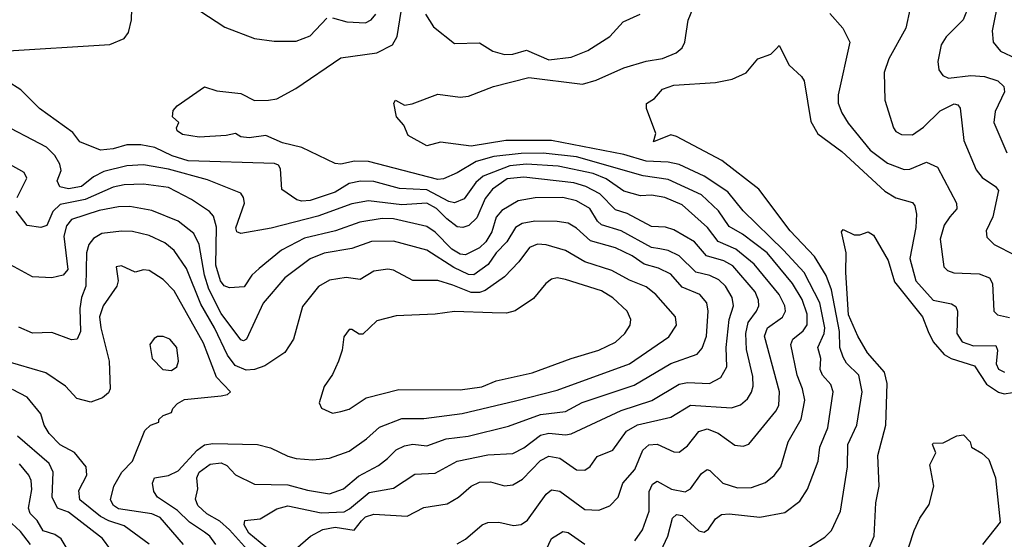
# Model space of a CAD drawing. Extents: x 1308313 to 1441400, y 959662 to 1036319.
# Tile 371 of 656: x 1377249 to 1380796, y 1014943 to 1016816. Entities that reach past the tile are written whole.
import ezdxf

# ---------------------------------------------------------------- set-up
doc = ezdxf.new("R2010")
doc.units = 0

msp = doc.modelspace()

# ---------------------------------------------------------------- linework, layer by layer
at = {"layer": '0CON10XD'}
for points in [[(1377655, 1017007.1), (1377988.1, 1016788.1), (1378095, 1016747.9), (1378165, 1016737.9), (1378245, 1016738.2), (1378295, 1016757.9), (1378355, 1016821.2)], [(1380823.9, 1016995), (1380776.5, 1016895), (1380751.8, 1016775), (1380755.5, 1016735), (1380781.7, 1016701.8), (1380895, 1016648.9)], [(1377187.7, 1016702.3), (1377573.3, 1016726.7), (1377625, 1016748.1), (1377641.1, 1016768.9), (1377651.1, 1016815), (1377653.1, 1016855)], [(1378144.4, 1016525.6), (1378175, 1016530), (1378242.9, 1016567.1), (1378405, 1016677.7), (1378535, 1016696), (1378591.6, 1016725), (1378609.1, 1016755), (1378627.7, 1016875)], [(1379559, 1014901), (1379583.5, 1014955), (1379600.5, 1015019.5), (1379615, 1015033.2), (1379635, 1015028.9), (1379695, 1014974), (1379715, 1014969.1), (1379729.9, 1014980.1), (1379755, 1015016.5), (1379777.1, 1015032.9), (1379805, 1015035.3), (1379915, 1015023.5), (1380005, 1015039.6), (1380059.4, 1015080.6), (1380086.2, 1015123.8), (1380124.7, 1015225), (1380131.2, 1015275), (1380160.3, 1015345), (1380179.7, 1015475), (1380170.9, 1015500.9), (1380140.9, 1015535), (1380132.7, 1015555), (1380134.4, 1015595), (1380123.5, 1015635), (1380147.1, 1015685), (1380149.2, 1015705), (1380131.6, 1015795), (1380074.5, 1015904.5), (1380000.2, 1015985), (1379855, 1016127.1), (1379800.3, 1016195), (1379715, 1016251.6), (1379625, 1016293.9), (1379585, 1016302.5), (1379505, 1016305.5), (1379425, 1016330.4), (1379165, 1016380), (1378999.5, 1016380.5), (1378875, 1016359.5), (1378765, 1016374.6), (1378715, 1016361.4), (1378648.6, 1016398.6), (1378632.5, 1016435), (1378606.7, 1016465), (1378596.7, 1016515), (1378602.5, 1016525), (1378635, 1016507.1), (1378662, 1016512), (1378755, 1016546.8), (1378835, 1016536.1), (1378865, 1016539.6), (1378955.8, 1016574.3), (1379083.2, 1016606.8), (1379276.7, 1016583.3), (1379325, 1016597.6), (1379425, 1016641.8), (1379505, 1016666.2), (1379565, 1016676.2), (1379613.4, 1016696.6), (1379635.3, 1016714.7), (1379645.4, 1016734.6), (1379656.4, 1016813.6), (1379674, 1016855)], [(1380457, 1016857), (1380440.9, 1016785), (1380379.6, 1016675), (1380363.5, 1016625), (1380365.5, 1016525), (1380396.1, 1016426.1), (1380405, 1016412.9), (1380425, 1016401.9), (1380465, 1016401.1), (1380505, 1016428.4), (1380565, 1016486.8), (1380615, 1016512.1), (1380628.7, 1016508.7), (1380636.7, 1016496.7), (1380650.3, 1016380.3), (1380693.9, 1016275), (1380716.5, 1016246.5), (1380764.4, 1016215), (1380775, 1016200), (1380754.8, 1016105.2), (1380730.5, 1016055), (1380732.5, 1016032.5), (1380759.4, 1016005), (1380835, 1015967.3)], [(1380668.2, 1016865), (1380648, 1016815), (1380586.3, 1016753.7), (1380568.2, 1016725), (1380556.5, 1016665), (1380559.4, 1016635), (1380574, 1016614), (1380595, 1016605.4), (1380675, 1016614.3), (1380725, 1016611.1), (1380771.9, 1016595), (1380794.5, 1016575), (1380796.2, 1016555), (1380762.7, 1016485), (1380757.5, 1016445), (1380805, 1016335.6)], [(1378375, 1016822), (1378427.7, 1016807.7), (1378495, 1016804.6), (1378515, 1016815.5), (1378531.5, 1016835)], [(1378710.5, 1016835), (1378739.3, 1016789.3), (1378815, 1016730), (1378905, 1016732.2), (1378952.7, 1016702.7), (1378995, 1016690.3), (1379025, 1016691.3), (1379075, 1016705.4), (1379155, 1016670.7), (1379235, 1016680.3), (1379295.2, 1016704.8), (1379375, 1016754.5), (1379422.6, 1016807.4), (1379484, 1016835)], [(1380167.7, 1016837.7), (1380214.4, 1016785), (1380239.5, 1016735), (1380197.8, 1016545), (1380197.8, 1016515), (1380210.2, 1016480.2), (1380232.8, 1016442.8), (1380312.5, 1016345), (1380375, 1016298.4), (1380435, 1016275.3), (1380455, 1016276.9), (1380515, 1016301.8), (1380554.7, 1016284.7), (1380623.8, 1016155), (1380625, 1016134.2), (1380600, 1016105), (1380579.1, 1016075), (1380565.3, 1016025), (1380577.8, 1015925), (1380591.6, 1015911.6), (1380613.4, 1015903.4), (1380705, 1015899.8), (1380742.1, 1015885), (1380752.7, 1015865), (1380758.5, 1015765), (1380771.8, 1015751.8), (1380815, 1015742.9)], [(1380065, 1014898.5), (1380149.2, 1014950.8), (1380173.3, 1014975), (1380205.9, 1015045), (1380230.5, 1015205), (1380232.4, 1015285), (1380264.8, 1015355), (1380283.3, 1015475), (1380272.3, 1015535), (1380227.9, 1015577.9), (1380215, 1015600), (1380203.5, 1015635), (1380202.1, 1015692.1), (1380172.7, 1015842.7), (1380154.3, 1015894.3), (1380111.9, 1015961.9), (1380024.6, 1016055), (1379911.5, 1016205), (1379778.2, 1016308.2), (1379615, 1016394.5), (1379595, 1016400.8), (1379532.5, 1016375), (1379540, 1016405), (1379506.2, 1016495), (1379506.7, 1016513.3), (1379535, 1016532), (1379564.2, 1016565), (1379605, 1016579.6), (1379755, 1016589.1), (1379815, 1016600.8), (1379865.8, 1016624.2), (1379907.5, 1016675), (1379955, 1016691.2), (1379975, 1016711.2), (1379985, 1016722.5), (1380021.2, 1016651.2), (1380065, 1016611.4), (1380074.5, 1016595), (1380098.7, 1016448.7), (1380124.2, 1016404.2), (1380210.2, 1016340.2), (1380365, 1016198.2), (1380405, 1016174.2), (1380465, 1016156.4), (1380473.8, 1016145), (1380479.7, 1016115), (1380477.1, 1016067.1), (1380455.6, 1015955), (1380476.7, 1015875), (1380540, 1015805), (1380605, 1015791.6), (1380621.7, 1015781.7), (1380627.6, 1015765), (1380624.7, 1015685), (1380644.6, 1015655), (1380685, 1015640.6), (1380765, 1015641.8), (1380771.1, 1015625), (1380767, 1015575), (1380775, 1015556.2), (1380796, 1015546)], [(1378825, 1014926.9), (1378855, 1014943.6), (1378915, 1014995.5), (1378935, 1015003.8), (1378975, 1015005.3), (1379027.1, 1014992.9), (1379055, 1014996.2), (1379077.9, 1015012.1), (1379145, 1015105.4), (1379165, 1015121.3), (1379195, 1015117.2), (1379285, 1015050.8), (1379335, 1015048.7), (1379375, 1015063.8), (1379405, 1015095.6), (1379421.5, 1015145), (1379465, 1015194.6), (1379493.8, 1015265), (1379515, 1015283.6), (1379545, 1015285.7), (1379605, 1015258.2), (1379625, 1015257.7), (1379655, 1015280.4), (1379695, 1015331.8), (1379725, 1015341.1), (1379765, 1015325.3), (1379825, 1015283.1), (1379855, 1015278.8), (1379875, 1015286.7), (1379973.2, 1015405), (1379983.5, 1015425), (1379986.1, 1015475), (1379932.1, 1015675), (1379942.4, 1015705), (1379996.6, 1015743.4), (1380007.6, 1015765), (1380005.7, 1015785), (1379985, 1015825.9), (1379894.9, 1015934.9), (1379828.6, 1015988.6), (1379765, 1016016), (1379727, 1016067), (1379635, 1016148.1), (1379572.5, 1016175), (1379525, 1016183.4), (1379485, 1016180.7), (1379425, 1016197.4), (1379361.7, 1016241.7), (1379315, 1016261.1), (1379188.2, 1016288.2), (1379075, 1016294.7), (1379015, 1016289.3), (1378917.9, 1016252.1), (1378891.6, 1016228.4), (1378849.4, 1016170.6), (1378815, 1016155.7), (1378795, 1016160.4), (1378715, 1016202.6), (1378616.8, 1016206.8), (1378525, 1016232.8), (1378476.2, 1016233.8), (1378435, 1016224.8), (1378385, 1016194.3), (1378295, 1016164.3), (1378265, 1016161.1), (1378246.8, 1016166.8), (1378193.4, 1016203.4), (1378188.1, 1016278.1), (1378180.9, 1016290.9), (1378166.8, 1016296.8), (1377855, 1016306.5), (1377797.8, 1016325), (1377735.7, 1016355), (1377685, 1016364.9), (1377635, 1016364.3), (1377585, 1016350), (1377540, 1016345), (1377465.8, 1016375), (1377439.5, 1016409.5), (1377319.5, 1016495), (1377252.3, 1016562.3), (1377152.5, 1016625)], [(1379465, 1014938.2), (1379492.8, 1014977.2), (1379516.5, 1015045), (1379516.7, 1015115), (1379528.6, 1015141.4), (1379545, 1015153.1), (1379596.5, 1015123.5), (1379646.2, 1015113.8), (1379664.8, 1015125.2), (1379705, 1015180.4), (1379725, 1015194.6), (1379735, 1015191.2), (1379781.5, 1015145), (1379835, 1015128.3), (1379885, 1015130.4), (1379935, 1015147.6), (1379966.2, 1015173.8), (1379990.7, 1015205), (1380017.5, 1015295), (1380064.4, 1015375.6), (1380077.3, 1015445), (1380068.6, 1015485), (1380049.3, 1015535), (1380026.8, 1015645), (1380033.9, 1015665), (1380071.6, 1015695), (1380085, 1015715.8), (1380085.5, 1015755), (1380067, 1015807), (1380032.2, 1015865), (1379941, 1015975), (1379852.5, 1016042.5), (1379805, 1016070), (1379766.4, 1016126.4), (1379704.7, 1016185), (1379585, 1016239.4), (1379495, 1016252.7), (1379255, 1016321.9), (1379135, 1016334.3), (1379055, 1016333.7), (1378957.3, 1016322.7), (1378893.2, 1016305), (1378825, 1016263.8), (1378775, 1016241.9), (1378755, 1016240.2), (1378505, 1016304.2), (1378455, 1016305.2), (1378405, 1016294.6), (1378385, 1016296.9), (1378265.5, 1016355.5), (1378195, 1016371.5), (1378135, 1016398.8), (1378075, 1016390), (1378045, 1016393.1), (1378025.7, 1016405.7), (1377991.9, 1016398.1), (1377895, 1016392.8), (1377835, 1016401.5), (1377816.2, 1016415), (1377813.9, 1016426.1), (1377822.5, 1016445), (1377798.8, 1016465), (1377801.4, 1016488.6), (1377816.2, 1016505), (1377915, 1016573.3), (1377959.1, 1016559.1), (1378045, 1016549.4), (1378095, 1016524.5), (1378144.4, 1016525.6)], [(1378242.2, 1014907.8), (1378295.8, 1014955), (1378341, 1014979), (1378385, 1014987.1), (1378453.8, 1014976.2), (1378480, 1015010), (1378495, 1015024.5), (1378525, 1015034.4), (1378645, 1015026.9), (1378705, 1015058), (1378788.8, 1015071.2), (1378830, 1015095), (1378875.6, 1015135), (1378905, 1015148.8), (1378945, 1015150), (1378995, 1015136), (1379025, 1015139.6), (1379059.9, 1015160.1), (1379125, 1015227.4), (1379155, 1015242.3), (1379195, 1015235.3), (1379255, 1015194), (1379285, 1015192.3), (1379304.1, 1015205.9), (1379328.7, 1015241.3), (1379385.6, 1015265), (1379435, 1015332.9), (1379474, 1015356), (1379595, 1015383.6), (1379665, 1015426.9), (1379812.6, 1015417.4), (1379845, 1015428.4), (1379870.5, 1015449.5), (1379885, 1015472.9), (1379891.1, 1015495), (1379890, 1015530), (1379866.8, 1015626.8), (1379864.2, 1015685), (1379872.8, 1015725), (1379903.5, 1015765), (1379911.3, 1015785), (1379910.2, 1015805), (1379897.9, 1015835), (1379818.2, 1015928.2), (1379785, 1015947), (1379723.3, 1015965), (1379679.4, 1016015), (1379605, 1016058.6), (1379575, 1016068.2), (1379525, 1016070.2), (1379437, 1016117), (1379395, 1016130.2), (1379338.2, 1016188.2), (1379287.9, 1016215), (1379245, 1016227.2), (1379065, 1016248.1), (1379005, 1016241.6), (1378952.5, 1016205), (1378925, 1016170.7), (1378895, 1016101.5), (1378866.6, 1016073.4), (1378845, 1016066.7), (1378825, 1016068.6), (1378787.6, 1016097.6), (1378750.2, 1016135), (1378715, 1016154.8), (1378625, 1016148.6), (1378505, 1016162.3), (1378445, 1016151.6), (1378322.9, 1016107.1), (1378155, 1016064.2), (1378045, 1016045.5), (1378030.8, 1016050.8), (1378027.8, 1016065), (1378058.3, 1016155), (1378055.3, 1016175), (1378045, 1016190), (1377925, 1016238.1), (1377785, 1016277), (1377695, 1016292.6), (1377635, 1016289.1), (1377552, 1016268), (1377515, 1016249.1), (1377471.2, 1016215), (1377425, 1016206.5), (1377393.6, 1016213.6), (1377384, 1016235), (1377398, 1016272), (1377393.8, 1016295), (1377375, 1016326.7), (1377345, 1016356.1), (1377165, 1016450)], [(1377239, 1016175), (1377274.7, 1016245), (1377265, 1016265.5), (1377185, 1016309.2)], [(1378110.9, 1015919.1), (1378084.6, 1015895), (1378057.1, 1015852.9), (1378005, 1015849.6), (1377985, 1015856.2), (1377971.6, 1015875), (1377955, 1015930.8), (1377957.6, 1016067.6), (1377947.1, 1016107.1), (1377932.1, 1016125), (1377867.8, 1016167.8), (1377785, 1016211.1), (1377695, 1016222.4), (1377625, 1016220.3), (1377585, 1016212.3), (1377485, 1016167.4), (1377395, 1016149.8), (1377368.6, 1016125), (1377346.1, 1016073.9), (1377325, 1016066.8), (1377275, 1016073.8), (1377236.1, 1016126.1)], [(1378196.4, 1014865), (1378074.6, 1014965), (1378057, 1014995), (1378059.5, 1015010.5), (1378115, 1015017.6), (1378175, 1015052.9), (1378215, 1015064.3), (1378335, 1015038.7), (1378417.2, 1015042.8), (1378437.2, 1015052.8), (1378507.9, 1015112.1), (1378595, 1015127.3), (1378671.7, 1015178.3), (1378745, 1015181.2), (1378825, 1015224.7), (1378935, 1015247.1), (1379025, 1015252.9), (1379065, 1015273.2), (1379125, 1015319.1), (1379155, 1015326), (1379215, 1015320), (1379235, 1015323.7), (1379415, 1015407.5), (1379526.5, 1015443.5), (1379625, 1015502.5), (1379655, 1015508), (1379733.3, 1015505), (1379775, 1015526.2), (1379795.8, 1015565), (1379794.2, 1015635), (1379804.4, 1015735), (1379820.5, 1015785), (1379815.2, 1015815), (1379790.8, 1015855), (1379767.7, 1015877.7), (1379735, 1015893.3), (1379685, 1015905.9), (1379625, 1015964.8), (1379585, 1015983.7), (1379555, 1015990.2), (1379525, 1015995.2), (1379415, 1016054.2), (1379345, 1016076.7), (1379329.9, 1016089.9), (1379303.2, 1016135), (1379255, 1016162.4), (1379205, 1016174.5), (1379105.9, 1016174.1), (1379045, 1016163), (1378985, 1016128.1), (1378965.4, 1016104.6), (1378949.1, 1016050.9), (1378927.4, 1016015), (1378905, 1015993.6), (1378855, 1015968.8), (1378835, 1015970.9), (1378805, 1015989), (1378745, 1016049.8), (1378715, 1016070.7), (1378595, 1016097.8), (1378555, 1016099.1), (1378474, 1016086), (1378386.9, 1016055), (1378275, 1016027.8), (1378191.8, 1015985), (1378110.9, 1015919.1)], [(1378069.4, 1014905), (1378005, 1014977), (1377969.2, 1015009.2), (1377922.3, 1015035), (1377890, 1015065), (1377881.7, 1015088.3), (1377890.4, 1015125), (1377886.2, 1015165), (1377894.7, 1015185), (1377935, 1015214.4), (1377975, 1015219.1), (1377995, 1015209.6), (1378026.1, 1015176.1), (1378095, 1015142.3), (1378215, 1015139.3), (1378285, 1015119.8), (1378365, 1015106.7), (1378415, 1015124.7), (1378469.3, 1015170.7), (1378540.8, 1015209.2), (1378573.3, 1015235), (1378604.5, 1015265.5), (1378635, 1015280.5), (1378665, 1015285.7), (1378715, 1015280.7), (1378785, 1015304.8), (1378864, 1015315), (1379009.3, 1015350.7), (1379125, 1015392.8), (1379215, 1015404), (1379275, 1015436), (1379461.9, 1015498.1), (1379595, 1015576.5), (1379689.5, 1015610.5), (1379707.5, 1015632.5), (1379722.5, 1015675), (1379729, 1015765), (1379724.1, 1015795), (1379699.2, 1015825), (1379635, 1015851.4), (1379595, 1015898.8), (1379549.9, 1015919.9), (1379498.8, 1015935), (1379455, 1015965.2), (1379395, 1015993.3), (1379305, 1016018.4), (1379255, 1016064.7), (1379225, 1016081.8), (1379185, 1016088.9), (1379105, 1016090), (1379058.3, 1016081.7), (1379035, 1016067.2), (1379003.4, 1016015), (1378965, 1015975.7), (1378936, 1015934), (1378885, 1015896.6), (1378865, 1015897.6), (1378812.2, 1015922.2), (1378715, 1015984.8), (1378595, 1016017.8), (1378516.2, 1016016.2), (1378445, 1015990.7), (1378345, 1015974), (1378295, 1015953.9), (1378203.4, 1015885), (1378126.1, 1015793.9), (1378066, 1015665), (1378055, 1015658.8), (1378045, 1015662), (1377975, 1015756.7), (1377930.6, 1015845), (1377914.2, 1015895), (1377895, 1016005.7), (1377876.2, 1016045), (1377819.4, 1016089.4), (1377725, 1016128.4), (1377645, 1016141.9), (1377605, 1016141.3), (1377535, 1016128.1), (1377435, 1016095.3), (1377417.3, 1016072.7), (1377407.2, 1016035), (1377421.8, 1015915), (1377405, 1015895.4), (1377365, 1015885.9), (1377295, 1015889.1), (1377215, 1015931.8)], [(1377954.7, 1014925), (1377934.1, 1014954.1), (1377915, 1014969.5), (1377860, 1015005), (1377817.2, 1015047.2), (1377744.6, 1015095), (1377731.5, 1015115), (1377726.8, 1015145), (1377734.8, 1015165.2), (1377785, 1015172.7), (1377819.9, 1015190.1), (1377887.7, 1015265), (1377915, 1015283.9), (1377945, 1015288.6), (1378105.2, 1015285.2), (1378152.7, 1015272.7), (1378215, 1015242.5), (1378245, 1015234.6), (1378305, 1015229.6), (1378365, 1015235.3), (1378435, 1015260.6), (1378498.2, 1015305), (1378545, 1015347.3), (1378625, 1015378.6), (1378705, 1015379), (1378843.2, 1015396.8), (1379035, 1015442.4), (1379185, 1015480.4), (1379445, 1015575.7), (1379587.2, 1015672.8), (1379614.6, 1015715), (1379610.8, 1015745), (1379540.4, 1015825), (1379505, 1015852.4), (1379445, 1015876.7), (1379381.7, 1015911.7), (1379285, 1015943.5), (1379215, 1015984.3), (1379145, 1016004.8), (1379113.8, 1016006.2), (1379085.4, 1015995), (1379047.2, 1015942.8), (1378995, 1015888.6), (1378925, 1015839.2), (1378905, 1015832.2), (1378875, 1015832.2), (1378808.5, 1015858.5), (1378755, 1015875.8), (1378665, 1015875.3), (1378595, 1015912.8), (1378575, 1015917.1), (1378525, 1015909.6), (1378475, 1015879.7), (1378425, 1015886.9), (1378365, 1015876.8), (1378325, 1015854.4), (1378267.3, 1015782.7), (1378235.4, 1015665), (1378203.7, 1015616.3), (1378132.2, 1015567.8), (1378095, 1015555.3), (1378065, 1015553.1), (1378025, 1015570), (1377996.7, 1015606.7), (1377950.3, 1015705), (1377901, 1015791), (1377849.4, 1015919.4), (1377805, 1015983.9), (1377771.2, 1016011.2), (1377715, 1016037.6), (1377655, 1016051.9), (1377615, 1016053.5), (1377545, 1016044.7), (1377515, 1016027.3), (1377497.2, 1016005), (1377488.8, 1015975), (1377486.8, 1015855), (1377471.1, 1015815), (1377464.8, 1015775), (1377468.1, 1015691.9), (1377456.1, 1015663.9), (1377435, 1015661.5), (1377365, 1015688.2), (1377295, 1015686.2), (1377245, 1015707.1)], [(1380305.7, 1014904.3), (1380327.4, 1014955), (1380333.2, 1015075), (1380345.3, 1015134.7), (1380340.6, 1015245), (1380369.6, 1015355), (1380374.3, 1015504.3), (1380364.2, 1015545), (1380302.9, 1015615), (1380267.9, 1015675), (1380235, 1015751.8), (1380224.6, 1015905), (1380226.1, 1015975), (1380208.8, 1016051.2), (1380215, 1016060), (1380255, 1016040), (1380275, 1016040), (1380305, 1016051.2), (1380325, 1016038.8), (1380378, 1015948), (1380400.8, 1015870.8), (1380501.6, 1015745), (1380521.9, 1015691.9), (1380539, 1015655), (1380579, 1015609), (1380604.7, 1015594.7), (1380688.7, 1015568.7), (1380732, 1015502), (1380775, 1015473.9), (1380795, 1015468), (1380825, 1015472.7)], [(1377838.4, 1014925), (1377755, 1015021.4), (1377724.2, 1015035), (1377605, 1015053.3), (1377586.3, 1015065), (1377576.2, 1015085), (1377587.7, 1015135), (1377616.5, 1015185), (1377655.5, 1015225), (1377700, 1015335), (1377720, 1015355), (1377750, 1015365), (1377750, 1015375), (1377765, 1015390), (1377795, 1015400), (1377800, 1015415), (1377817, 1015433), (1377842.7, 1015447.3), (1377975, 1015460), (1377996.7, 1015465), (1378008, 1015475), (1377957.5, 1015527.5), (1377910.6, 1015650.6), (1377805, 1015838.2), (1377765, 1015879.2), (1377715, 1015911.8), (1377695, 1015914.4), (1377665, 1015906.2), (1377615, 1015928.9), (1377596.2, 1015925), (1377603.1, 1015875), (1377598.9, 1015855), (1377549.7, 1015785), (1377536.7, 1015745), (1377540.7, 1015705), (1377570.5, 1015585), (1377574, 1015485), (1377569.1, 1015470.9), (1377546.9, 1015453.1), (1377505, 1015436.9), (1377455, 1015451.1), (1377413.6, 1015495), (1377342.7, 1015542.7), (1377195, 1015586.6)], [(1378375, 1015397.5), (1378405, 1015404.4), (1378435, 1015412.7), (1378496.6, 1015453.4), (1378615, 1015482.9), (1378835, 1015481.3), (1378913.3, 1015493.2), (1378965.6, 1015514.4), (1379095, 1015542.8), (1379234.8, 1015595.2), (1379335, 1015625.3), (1379395, 1015654), (1379429.1, 1015685), (1379448.5, 1015715), (1379450.9, 1015735), (1379437.3, 1015765), (1379385, 1015813.4), (1379345, 1015839), (1379215, 1015880), (1379185, 1015885.5), (1379165, 1015880.6), (1379144.4, 1015865), (1379099.1, 1015810.9), (1379033.2, 1015766.8), (1379001.9, 1015758.1), (1378950.6, 1015759.4), (1378815, 1015764.2), (1378745, 1015754), (1378605, 1015748.5), (1378535, 1015730), (1378485, 1015682.6), (1378472, 1015682), (1378445, 1015699.2), (1378435, 1015699.2), (1378416.8, 1015673.2), (1378410.6, 1015625), (1378397.1, 1015585), (1378375, 1015536.7), (1378345.8, 1015494.2), (1378328, 1015435), (1378335.8, 1015415.8), (1378375, 1015397.5)], [(1377795, 1015551.4), (1377814.2, 1015565), (1377821.1, 1015585), (1377814.5, 1015635), (1377790, 1015665), (1377765, 1015674.3), (1377745, 1015673.8), (1377733, 1015667), (1377718, 1015645), (1377726, 1015595), (1377763.8, 1015555), (1377795, 1015551.4)], [(1377715, 1014926.1), (1377625, 1014992), (1377570.1, 1015009.9), (1377539.6, 1015025), (1377465.6, 1015085), (1377461.1, 1015118.9), (1377490.9, 1015175), (1377488.5, 1015205), (1377446.4, 1015256.4), (1377395, 1015283.4), (1377355.3, 1015325), (1377336.2, 1015355), (1377324.5, 1015395), (1377275.4, 1015455), (1377222.6, 1015482.6)], [(1380433, 1014857), (1380470.8, 1014975), (1380490.9, 1015019.1), (1380525, 1015068.8), (1380542.5, 1015135), (1380527.8, 1015212.2), (1380548.8, 1015255), (1380536.7, 1015285), (1380540, 1015290), (1380575, 1015291.2), (1380625, 1015316.7), (1380649.3, 1015319.3), (1380673.3, 1015295), (1380677.5, 1015275), (1380715, 1015253.8), (1380740.3, 1015230.3), (1380764.5, 1015165), (1380781.1, 1015005), (1380717, 1014925)], [(1377606.6, 1014865), (1377546.6, 1014946.6), (1377425, 1015041.1), (1377385, 1015055.5), (1377365.3, 1015095), (1377368.9, 1015185), (1377355, 1015216.8), (1377241.3, 1015315)], [(1377435, 1014883.1), (1377398.6, 1014945), (1377375, 1014960.6), (1377333.6, 1014973.6), (1377311.4, 1015011.4), (1377286.4, 1015036.4), (1377280.6, 1015055), (1377292.4, 1015122.4), (1377290.2, 1015155), (1377281.2, 1015175), (1377248.3, 1015215)], [(1377287.7, 1014925), (1377251.9, 1014971.9), (1377205.2, 1015015)], [(1379126, 1014864), (1379165, 1014946.7), (1379205, 1014971.2), (1379225, 1014967.5), (1379285, 1014926)]]:
    msp.add_lwpolyline(points, dxfattribs=at)

doc.saveas('drawing.dxf')
